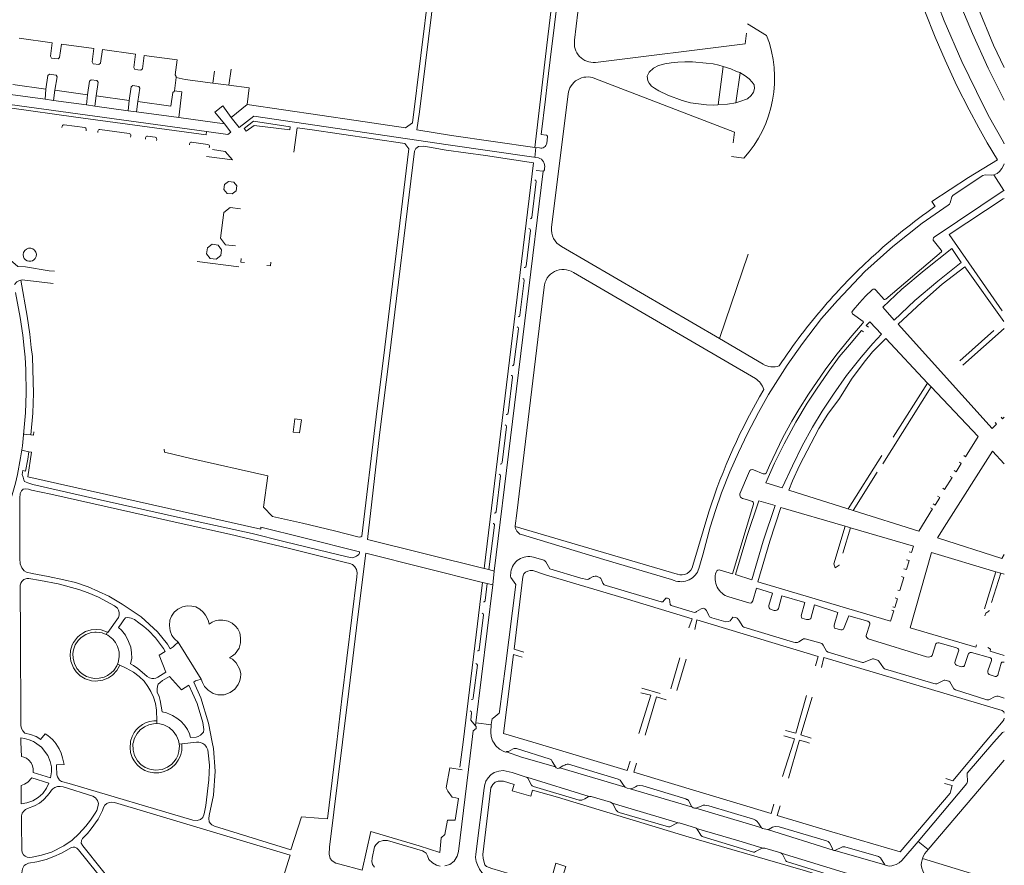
# Model space of a CAD drawing. Extents: x 145000 to 155000, y 457500 to 470000.
# Tile 500 of 548: x 154700 to 155000, y 466463 to 466720. Entities that reach past the tile are written whole.
import ezdxf

# ---------------------------------------------------------------- set-up
doc = ezdxf.new("R2010")
doc.units = 0
doc.header["$LTSCALE"] = 0.2
doc.header["$MEASUREMENT"] = 0
doc.layers.add('kant verharding', color=252, linetype='Continuous', lineweight=0)

msp = doc.modelspace()

# ---------------------------------------------------------------- linework, layer by layer
at = {"layer": 'kant verharding', "lineweight": 0}
for p, q in [((154870.49, 466792.27), (154860.65, 466712.24)), ((154871.06, 466730.22), (154869.12, 466713.71)), ((154862.55, 466715), (154863.87, 466725.91)), ((154921.82, 466718.68), (154927.59, 466715.17)), ((154862.55, 466715), (154862.08, 466711.05)), ((154921.48, 466715.89), (154921.08, 466712.59)), ((154856.98, 466681.07), (154860.65, 466712.24)), ((154860.74, 466700.19), (154862.08, 466711.05)), ((154875.44, 466706.95), (154921.08, 466712.59)), ((154764.47, 466704.9), (154763.84, 466700.01)), ((154914.33, 466705.74), (154912.82, 466694.01)), ((154747.21, 466698.34), (154747.76, 466702.38)), ((154759.39, 466704.24), (154758.92, 466700.64)), ((154918.18, 466694.69), (154919.57, 466703.79)), ((154708.07, 466698.84), (154707.82, 466695.72)), ((154710.83, 466698.46), (154710.37, 466695.37)), ((154747.18, 466698.14), (154747.21, 466698.34)), ((154770.03, 466699.22), (154769.4, 466694.1)), ((154860.74, 466700.19), (154860.24, 466695.72)), ((154697.26, 466697.16), (154707.82, 466695.72)), ((154707.82, 466695.72), (154710.37, 466695.37)), ((154710.37, 466695.37), (154720.46, 466693.99)), ((154720.76, 466697.11), (154720.46, 466693.99)), ((154723.38, 466696.75), (154723.02, 466693.64)), ((154733.45, 466695.38), (154733.16, 466692.25)), ((154867.11, 466697.26), (154862.11, 466656.78)), ((154696.96, 466693.07), (154717.23, 466690.25)), ((154697.05, 466694.1), (154757.02, 466685.91)), ((154720.46, 466693.99), (154723.02, 466693.64)), ((154723.02, 466693.64), (154733.16, 466692.25)), ((154736.06, 466695.03), (154735.68, 466691.91)), ((154717.23, 466690.25), (154756.88, 466684.88)), ((154733.16, 466692.25), (154735.68, 466691.91)), ((154735.68, 466691.91), (154748.58, 466690.14)), ((154748.58, 466690.14), (154762.43, 466688.23)), ((154764.53, 466690.17), (154766.98, 466687.16)), ((154713.02, 466687.49), (154712.96, 466687.12)), ((154719.91, 466687.12), (154713.63, 466687.97)), ((154720.35, 466686.1), (154720.37, 466686.48)), ((154733.43, 466685.28), (154724.52, 466686.48)), ((154764.43, 466685.74), (154762.43, 466688.23)), ((154771.34, 466689.01), (154782.51, 466687.37)), ((154723.91, 466686), (154723.87, 466685.62)), ((154733.86, 466684.24), (154733.91, 466684.64)), ((154738.41, 466684), (154738.37, 466683.63)), ((154741.34, 466684.16), (154739.02, 466684.48)), ((154741.8, 466683.16), (154741.82, 466683.55)), ((154756.88, 466684.88), (154757.02, 466685.91)), ((154757.02, 466685.91), (154763.52, 466685.03)), ((154763.52, 466685.03), (154764.43, 466685.74)), ((154856.98, 466681.07), (154831.62, 466684.71)), ((154860.63, 466682.4), (154860.85, 466684.25)), ((154751.85, 466682.17), (154751.83, 466681.81)), ((154757.4, 466681.95), (154752.46, 466682.63)), ((154757.84, 466680.94), (154757.89, 466681.3)), ((154856.69, 466678.08), (154830.65, 466681.82)), ((154856.98, 466681.07), (154858.43, 466680.91)), ((154857.33, 466681.03), (154856.98, 466678.05)), ((154757.01, 466678.29), (154764.86, 466677.32)), ((154830.01, 466680.23), (154841.95, 466678.61)), ((154856.98, 466678.05), (154858.1, 466677.91)), ((154916.92, 466678.33), (154920.63, 466677.79)), ((154859.98, 466674.8), (154859.91, 466674.27)), ((154859.51, 466673.83), (154844.66, 466552.09)), ((154859.51, 466673.83), (154857.38, 466674.05)), ((154999.84, 466667.91), (154996.85, 466672.75)), ((154857.42, 466670.65), (154856.1, 466659.73)), ((154762.32, 466668.29), (154763.28, 466667.07)), ((154854.31, 466644.9), (154855.65, 466655.81)), ((154983.16, 466654.56), (154999.39, 466631.36)), ((154754.13, 466646.3), (154766.83, 466644.75)), ((154758.09, 466647.28), (154759.96, 466647.08)), ((154868.75, 466642.99), (154924.2, 466610.75)), ((154702.37, 466629.66), (154700.42, 466640.68)), ((154852.47, 466629.97), (154853.78, 466640.59)), ((154959.05, 466627.97), (154962.55, 466624.21)), ((154851.98, 466625.9), (154850.65, 466614.97)), ((154996.85, 466625.32), (154986.48, 466616.13)), ((154987.35, 466614.81), (155000, 466625.95)), ((154913.23, 466622.87), (154926.5, 466615.14)), ((154963.96, 466622.91), (154976.6, 466609.33)), ((154933.82, 466614.81), (154928.19, 466605.86)), ((154850.18, 466611.14), (154848.86, 466600.2)), ((154966.12, 466592.89), (154976.6, 466609.33)), ((154977.73, 466608.17), (154976.6, 466609.33)), ((154977.73, 466608.17), (154962.95, 466584.72)), ((154783.36, 466594.38), (154783.92, 466598.42)), ((154702.15, 466593.7), (154703.5, 466593.57)), ((154703.5, 466593.57), (154704.27, 466593.5)), ((154704.27, 466593.5), (154704.4, 466594.5)), ((154847.02, 466585.12), (154848.36, 466596.05)), ((154702.54, 466586.22), (154702.91, 466588.46)), ((154702.91, 466588.46), (154703.7, 466588.31)), ((154962.71, 466587.33), (154952.44, 466571.03)), ((154701.85, 466582.54), (154702.54, 466586.22)), ((154752.25, 466586.37), (154775.64, 466581.12)), ((154700.86, 466581.5), (154701.08, 466582.7)), ((154701.08, 466582.7), (154701.85, 466582.54)), ((154961.23, 466582.23), (154954.01, 466570.53)), ((154775.64, 466581.12), (154774.37, 466571.55)), ((154845.19, 466570.13), (154846.51, 466581.07)), ((154932.31, 466577.44), (154927.37, 466579.02)), ((154954.01, 466570.53), (154934.4, 466576.78)), ((154807.4, 466573.2), (154805.99, 466561.7)), ((154930.17, 466572.04), (154925.24, 466573.5)), ((154777.05, 466568.76), (154774.37, 466571.55)), ((154909.98, 466570.12), (154905.16, 466553.83)), ((154926.53, 466561.24), (154930.17, 466572.04)), ((154951.51, 466565.76), (154931.95, 466571.52)), ((154786.6, 466562.23), (154773.57, 466565.46)), ((154843.01, 466552.55), (154844.68, 466566.08)), ((154851.03, 466565.69), (154900.4, 466551.19)), ((154950.84, 466557.62), (154953.2, 466565.27)), ((154952.22, 466565.55), (154951.51, 466565.76)), ((154952.22, 466565.55), (154953.2, 466565.27)), ((154841.55, 466552.9), (154805.99, 466561.7)), ((154852.89, 466563.23), (154878.05, 466555.69)), ((154977.81, 466557.82), (154971.3, 466534.88)), ((154997.46, 466551.91), (154977.81, 466557.82)), ((154859.73, 466555.42), (154856.63, 466556.36)), ((154861.53, 466552.84), (154860.33, 466554.94)), ((154878.05, 466555.69), (154898.64, 466549.51)), ((154906.98, 466552.92), (154908.16, 466557.04)), ((154999.23, 466555.9), (155000, 466557.13)), ((154843.01, 466552.55), (154841.55, 466552.9)), ((154844.66, 466552.09), (154843.01, 466552.55)), ((154844.16, 466547.89), (154844.66, 466552.09)), ((154913.49, 466552.42), (154917.23, 466551.3)), ((154949.69, 466553.9), (154949.73, 466554.01)), ((154997.46, 466551.91), (154993.99, 466540.61)), ((154996.14, 466542.59), (154998.9, 466551.47)), ((154997.46, 466551.91), (154998.9, 466551.47)), ((154998.9, 466551.47), (155000, 466551.15)), ((154841.08, 466548.67), (154835.13, 466500)), ((154841.08, 466548.67), (154842.49, 466548.34)), ((154842.49, 466548.34), (154841.88, 466543.18)), ((154842.49, 466548.34), (154844.16, 466547.89)), ((154877.13, 466549.86), (154876.9, 466550.08)), ((154898.64, 466549.51), (154899.42, 466549.28)), ((154839.03, 466505.93), (154844.16, 466547.89)), ((154848.02, 466523.16), (154851.22, 466548.03)), ((154922.2, 466542.43), (154916.08, 466544.27)), ((154932.24, 466544.56), (154931.18, 466540.78)), ((154929.93, 466540.12), (154928.94, 466540.39)), ((154965.36, 466536.86), (154952.62, 466540.62)), ((154803.12, 466538.17), (154800.3, 466515.54)), ((154841.37, 466538.75), (154840.09, 466528.24)), ((154917.36, 466538.06), (154917.09, 466537.74)), ((154726.88, 466533.53), (154726.39, 466532.82)), ((154755.39, 466519.24), (154748.36, 466530.51)), ((154995.84, 466528.38), (154994.98, 466528.86)), ((154898.39, 466516.28), (154901.13, 466525.75)), ((154903.1, 466525.26), (154900.23, 466515.73)), ((154730.58, 466523.46), (154729.86, 466523.78)), ((154839.51, 466523.47), (154838.25, 466513.49)), ((154800.3, 466515.54), (154798.4, 466500)), ((154889.58, 466516.5), (154895.17, 466514.87)), ((154798.24, 466513.27), (154796.69, 466500)), ((154743.19, 466510.99), (154743.47, 466509.28)), ((154741.86, 466506.55), (154741.85, 466505.67)), ((154838.92, 466505.06), (154839.03, 466505.93)), ((154839.03, 466505.93), (154843.84, 466505.32)), ((154749.49, 466499.5), (154748.64, 466499.41)), ((154753.91, 466500), (154749.49, 466499.5)), ((154835.13, 466500), (154834.2, 466492.4)), ((154935.74, 466500), (154932.39, 466489.58)), ((154937.39, 466500), (154934.22, 466489.13)), ((154940.71, 466499.71), (154939.9, 466500)), ((154884.49, 466486.38), (154864.61, 466492.21)), ((154887.99, 466493.66), (154887.17, 466490.89)), ((154854.59, 466489.35), (154873.58, 466483.48)), ((154887.17, 466490.89), (154928.97, 466478.34)), ((154838.99, 466466), (154841.59, 466486.07)), ((154905.05, 466480.23), (154885.99, 466485.86)), ((154880.55, 466481.47), (154900.67, 466475.46)), ((154926.1, 466473.97), (154906.09, 466479.95)), ((154928.97, 466478.34), (154929.83, 466481.16)), ((154931.69, 466480.66), (154930.82, 466477.76)), ((154738.79, 466478.78), (154782.45, 466465.68)), ((154930.82, 466477.76), (154947.45, 466472.72)), ((154906.27, 466473.77), (154919.09, 466469.98)), ((154947.88, 466467.21), (154927.86, 466473.43)), ((154919.09, 466469.98), (154926.44, 466467.8)), ((154947.63, 466467.63), (154947.88, 466467.21)), ((154973.76, 466469.81), (154976.79, 466467.42)), ((154932.08, 466466.25), (154952.2, 466460.05)), ((154947.88, 466467.21), (154948.11, 466467.07)), ((154948.39, 466467.04), (154963.57, 466462.72)), ((155000, 466457.01), (154975.1, 466464.63))]:
    msp.add_line(p, q, dxfattribs=at)
at = {"layer": 'kant verharding', "lineweight": 0, "flags": 128}
for points in [[(154970.2, 466830.38), (154971.06, 466812.96), (154972.07, 466803.04), (154973.06, 466794.95), (154974.08, 466788.08), (154975.53, 466779.54), (154977.34, 466771.07), (154979.56, 466762.25), (154981.68, 466754.32), (154983.58, 466747.81), (154986.24, 466739.17), (154988.98, 466731.28), (154991.92, 466723.73), (154996.75, 466712.21), (155000, 466705.39)], [(155000, 466695.46), (154995.12, 466705.21), (154990.3, 466715.72), (154987.04, 466723.47), (154984.16, 466731.04), (154981.51, 466738.49), (154979.11, 466745.92), (154976.29, 466755.58), (154973.75, 466765.28), (154971.86, 466773.97), (154969.45, 466786.71), (154967.92, 466797.34), (154966.54, 466810.26), (154965.98, 466819.05), (154965.56, 466830.09)], [(154963.48, 466783.64), (154965.16, 466774.35), (154966.65, 466767.35), (154969.16, 466756.93), (154971.35, 466749.45), (154974.82, 466738.25), (154978.27, 466728.6), (154981.72, 466719.55), (154987.04, 466707.21), (154991.49, 466698.06), (154995.13, 466690.93), (154999.77, 466682.62), (155000, 466682.14)], [(154828.01, 466757.74), (154824.78, 466729.6), (154819.73, 466688.6), (154817.57, 466687.06), (154802.58, 466689.24)], [(154829.67, 466757.51), (154825.48, 466721.51), (154821.85, 466691.88), (154821.1, 466686.45), (154831.62, 466684.71)], [(154978.89, 466663.05), (154977.95, 466664.57), (154989.07, 466671.87), (154997.88, 466677.3), (154994.76, 466682.43), (154992.21, 466687.07), (154989.32, 466692.47), (154985.56, 466699.82), (154982.02, 466707.64), (154978.98, 466714.61), (154975.77, 466722.56), (154972.96, 466730.07), (154969.45, 466740.42), (154966.87, 466748.93), (154964.37, 466758.18)], [(154699.93, 466714.3), (154709.98, 466712.92), (154709.43, 466708.84), (154709.8, 466708.28), (154711.76, 466708.02), (154712.26, 466708.45), (154712.78, 466712.54), (154722.68, 466711.18), (154722.12, 466707.11), (154722.5, 466706.56), (154724.23, 466706.32), (154724.74, 466706.76), (154725.28, 466710.83), (154735.38, 466709.45), (154734.81, 466705.39), (154735.18, 466704.83), (154736.96, 466704.59), (154737.48, 466705.02), (154737.98, 466709.09), (154748.09, 466707.71)], [(154748.09, 466707.71), (154747.46, 466703.15), (154747.79, 466702.64), (154747.76, 466702.38)], [(154891.21, 466702.77), (154891.86, 466704), (154893.18, 466705.21), (154894.7, 466705.97), (154896.6, 466706.51), (154898.52, 466706.83), (154900.55, 466707.01), (154902.71, 466707.11), (154905.07, 466707.09), (154909.21, 466706.73), (154911.28, 466706.46), (154913.04, 466706.09), (154914.41, 466705.72), (154916.71, 466704.97), (154918.43, 466704.18), (154919.49, 466703.83), (154921.08, 466702.87), (154922.31, 466701.99), (154923.24, 466700.93), (154923.76, 466700.08), (154923.9, 466699), (154923.65, 466697.9), (154922.93, 466696.84), (154921.73, 466695.81), (154919.43, 466695.02), (154918.18, 466694.69), (154915.7, 466694.28), (154912.74, 466694), (154911.31, 466693.97), (154909.3, 466694.07), (154904.4, 466694.69), (154901.83, 466695.38), (154897.49, 466696.98), (154894.75, 466698.27), (154893.44, 466699.09), (154892.55, 466699.74), (154891.84, 466700.58), (154891.45, 466701.29), (154891.21, 466702.77)], [(154698.04, 466700.21), (154708.07, 466698.84), (154708.68, 466702.98), (154709.2, 466703.37), (154711.15, 466703.1), (154711.54, 466702.59), (154710.83, 466698.46), (154720.76, 466697.11), (154721.39, 466701.24), (154721.89, 466701.63), (154723.63, 466701.39), (154724.02, 466700.89), (154723.38, 466696.75), (154733.45, 466695.38), (154734.08, 466699.51), (154734.58, 466699.9), (154736.36, 466699.66), (154736.73, 466699.15), (154736.06, 466695.03), (154746.17, 466693.65)], [(154747.76, 466702.38), (154750.47, 466701.73), (154758.92, 466700.64), (154763.84, 466700.01), (154770.03, 466699.22)], [(154875.23, 466702.08), (154917.84, 466685.76), (154917.43, 466682.49)], [(154747.21, 466698.34), (154749.51, 466698.03), (154748.58, 466690.14)], [(154746.17, 466693.65), (154746.74, 466697.79), (154747.18, 466698.14)], [(154860.42, 466684.82), (154858.95, 466684.99), (154860.24, 466695.72)], [(154762.43, 466688.23), (154759.55, 466691.85), (154761.93, 466693.7), (154764.53, 466690.17)], [(154764.53, 466690.17), (154769.4, 466694.1), (154802.58, 466689.24)], [(154830.65, 466681.82), (154771.39, 466690.59), (154766.98, 466687.16)], [(154782.51, 466687.37), (154782.37, 466686.4), (154771.48, 466687.79), (154769.1, 466685.97), (154768.48, 466686.78), (154771.34, 466689.01)], [(154783.61, 466679.61), (154784.58, 466687.06), (154788.42, 466686.54)], [(154788.42, 466686.54), (154817.36, 466682.26), (154818.67, 466680.6), (154811.33, 466620.28)], [(154764.86, 466677.32), (154762.66, 466679.85), (154758.82, 466680.4)], [(154812.72, 466617.61), (154820.38, 466679.9), (154820.76, 466680.77), (154821.61, 466681.36), (154823.06, 466681.41), (154824.88, 466681.14), (154830.01, 466680.23)], [(154841.55, 466552.9), (154856.64, 466676.41), (154841.95, 466678.61)], [(155000, 466676.08), (154999.87, 466675.72), (154999.25, 466674.62), (154998.58, 466673.78), (154997.8, 466673.14), (154996.85, 466672.75), (154996.09, 466672.62), (154994.16, 466672.69), (154993.46, 466672.55), (154984.68, 466666.78), (154984.3, 466666.45), (154983.99, 466666.04), (154983.49, 466664.16), (154983.3, 466663.83), (154982.92, 466663.45), (154975.01, 466657.97)], [(154763.28, 466667.07), (154764.81, 466666.9), (154766.03, 466667.83), (154766.19, 466669.37), (154765.27, 466670.54), (154763.74, 466670.73), (154762.51, 466669.78), (154762.32, 466668.29)], [(154957.67, 466635.75), (154959.71, 466637.76), (154960.05, 466637.88), (154960.54, 466637.88), (154960.87, 466637.62), (154963.42, 466634.81), (154963.65, 466634.78), (154963.88, 466634.85), (154980.84, 466649.25), (154980.92, 466649.47), (154980.81, 466649.77), (154978.35, 466652.83), (154978.3, 466653.19), (154978.39, 466653.53), (154978.61, 466653.8), (155000, 466668.02)], [(155000, 466665.55), (154999.64, 466665.37), (154983.16, 466654.56)], [(154767.35, 466662.35), (154764.16, 466662.75), (154762.32, 466661.26)], [(154762.32, 466661.26), (154761.23, 466653.43), (154762.74, 466651.47), (154765.82, 466651.09)], [(154975.01, 466657.97), (154966.03, 466650.88), (154957.53, 466643.31)], [(154759.96, 466647.08), (154761.32, 466648.14), (154761.57, 466649.93), (154760.54, 466651.34), (154758.69, 466651.59), (154757.29, 466650.55), (154757.01, 466648.66), (154758.09, 466647.28)], [(154865.11, 466650.89), (154913.23, 466622.87), (154922, 466648.56)], [(154984.03, 466650.31), (154986.91, 466646.04), (154979.75, 466640.41), (154972.72, 466634.44), (154966.49, 466628.48), (154962.96, 466632.44), (154968.79, 466637.95), (154975.57, 466643.63), (154984.03, 466650.31)], [(154767.55, 466647.31), (154767.42, 466646.14), (154768.56, 466646.01)], [(154697.26, 466646.73), (154699.53, 466644.84), (154701.84, 466644.71), (154709.1, 466643.52), (154710.72, 466643.4)], [(154775.36, 466645.17), (154776.48, 466645.03), (154776.62, 466646.15)], [(154967.7, 466627.23), (154974.76, 466633.82), (154981.1, 466639.49), (154987.94, 466644.68), (154999.88, 466628.1)], [(154957.53, 466643.31), (154949.21, 466634.45), (154944.36, 466629.01), (154938.49, 466621.36), (154933.82, 466614.81)], [(154698.46, 466639.35), (154699.2, 466640.13), (154700.07, 466640.61), (154700.86, 466640.76), (154710.24, 466639.67)], [(154859.87, 466638.52), (154851.54, 466569.72), (154851.04, 466565.92)], [(154656.98, 466500), (154658.69, 466502.77), (154678.49, 466535.64), (154687.38, 466550.71), (154690.56, 466557.23), (154693.38, 466563.21), (154695.73, 466569.24), (154697.76, 466575.36), (154698.85, 466578.9), (154699.42, 466581.51), (154700.37, 466586.61), (154700.99, 466590.28), (154701.9, 466600.28), (154702.05, 466606.29), (154701.94, 466613.42), (154701.75, 466617.26), (154701.42, 466619.92), (154701.04, 466623.97), (154700.2, 466629.3), (154698.85, 466636.92)], [(154957.67, 466635.75), (154955.87, 466633.79), (154954, 466631.52), (154953.58, 466630.91), (154953.78, 466630.44), (154957.05, 466628.11), (154957.06, 466627.87), (154956.8, 466627.46), (154953.05, 466623.16), (154948.67, 466617.78), (154945.47, 466613.42), (154940.34, 466606), (154937.43, 466601.35), (154935.3, 466597.7), (154932.57, 466592.8), (154930.47, 466588.53), (154928.48, 466584.28), (154927.43, 466581.9), (154927.2, 466581.7), (154926.58, 466581.71), (154923.58, 466582.95), (154923.23, 466583.01), (154922.8, 466582.98), (154922.5, 466582.76), (154922.05, 466581.87), (154919.48, 466575.66), (154919.46, 466575.27), (154919.63, 466574.6), (154920.27, 466574.16)], [(154703.5, 466593.57), (154704.09, 466600.16), (154704.26, 466606.28), (154704.14, 466613.49), (154703.95, 466617.46), (154703.61, 466620.16), (154703.22, 466624.24), (154702.37, 466629.66)], [(154959.05, 466627.97), (154957.92, 466626.9), (154958.68, 466626.31)], [(154997.17, 466597.38), (154997.66, 466596.83), (154996.27, 466595.51), (154967.7, 466627.23)], [(154957.07, 466624.95), (154956.5, 466625.33), (154952.8, 466621.03), (154949.73, 466617.28), (154946.36, 466612.71), (154942.83, 466607.51), (154940, 466603.22), (154936.54, 466597.49), (154932.96, 466590.89), (154930.03, 466584.95), (154927.37, 466579.02)], [(154932.31, 466577.44), (154935.46, 466584.18), (154938.45, 466590.26), (154941.57, 466595.92), (154944.51, 466600.78), (154948, 466605.96), (154951.96, 466611.6), (154956.4, 466617.18), (154959.98, 466621.39), (154962.55, 466624.21)], [(154963.96, 466622.91), (154959.86, 466618.85), (154957.34, 466615.73)], [(154811.33, 466620.28), (154808.69, 466599.03), (154804.31, 466562.77), (154803.95, 466562.51), (154803.66, 466562.48), (154803.05, 466562.58), (154795.95, 466564.41), (154786.23, 466566.72), (154777.05, 466568.76)], [(154812.72, 466617.61), (154809.7, 466593.63), (154807.4, 466573.2)], [(154957.34, 466615.73), (154953.5, 466610.55), (154949.78, 466604.62), (154946.26, 466599.87), (154943.54, 466595.5), (154937.58, 466584.22), (154935.51, 466579.61), (154934.4, 466576.78)], [(154928.19, 466605.86), (154925.08, 466600.39), (154921.81, 466593.99), (154918.99, 466588.2), (154916.41, 466582.29), (154913.9, 466575.95), (154912.02, 466570.56), (154910.43, 466565.44), (154908.16, 466557.04)], [(154987.65, 466587.34), (154988.21, 466586.94), (154992.01, 466593.07), (154977.73, 466608.17)], [(154783.36, 466594.38), (154785.36, 466594.16), (154785.96, 466598.11), (154783.92, 466598.42)], [(154999.07, 466598.99), (154999.48, 466598.46), (155000, 466598.93)], [(154701.3, 466593.97), (154701.41, 466593.77), (154702.15, 466593.7)], [(154700.73, 466588.73), (154701.18, 466588.8), (154702.91, 466588.46)], [(154773.57, 466565.46), (154773.49, 466564.9), (154702.55, 466580.83), (154703.7, 466588.31)], [(154744.11, 466589.23), (154744.24, 466588.29), (154752.25, 466586.37)], [(155000, 466584.74), (154996.42, 466588.62), (154982.44, 466566.63)], [(154984.68, 466582.69), (154985.29, 466582.3), (154986.88, 466584.82), (154986.34, 466585.23)], [(154700.86, 466581.5), (154701.18, 466580.68), (154701.3, 466579.88), (154701.58, 466579.35), (154702.52, 466578.96), (154704.12, 466578.51), (154724.63, 466573.77), (154751.85, 466567.72), (154770.87, 466563.55), (154780.55, 466561.08), (154797.7, 466557.01), (154800.73, 466556.24), (154801.61, 466556.19), (154802.7, 466556.66), (154803.42, 466557.21), (154803.59, 466557.66), (154803.61, 466557.97), (154786.6, 466562.23)], [(154981.29, 466577.31), (154981.78, 466576.93), (154984.11, 466580.57), (154983.55, 466580.93)], [(154798.24, 466513.27), (154802.81, 466550.32), (154802.9, 466551.61), (154802.7, 466552.64), (154802.22, 466553.39), (154801.44, 466554.1), (154800.6, 466554.45), (154799.37, 466554.71), (154782.3, 466559.02), (154764, 466563.35), (154749.27, 466566.65), (154737.99, 466569.1), (154709.61, 466575.51), (154703.69, 466576.72), (154702.77, 466577.01), (154701.89, 466577.16), (154701.16, 466577.09), (154700.64, 466576.58), (154700.28, 466575.72), (154700.1, 466574.32), (154700.16, 466568.86), (154700.14, 466555.96), (154700.24, 466554.3), (154700.71, 466553.07), (154701.41, 466552.18), (154702.13, 466551.76), (154703.92, 466551.34), (154708.74, 466550.49), (154713.49, 466549.46), (154717.05, 466548.62)], [(154920.27, 466574.16), (154921.47, 466573.86), (154923.31, 466573.31), (154923.48, 466573.1), (154923.59, 466572.82), (154923.59, 466572.48), (154917.23, 466551.3)], [(154925.24, 466573.5), (154921.54, 466562.62), (154918.12, 466551.04), (154923.07, 466549.49), (154926.53, 466561.24)], [(154978.3, 466572.54), (154978.98, 466572.19), (154980.36, 466574.5), (154979.7, 466574.88)], [(154931.95, 466571.52), (154928.59, 466561.23), (154924.97, 466548.88), (154952.62, 466540.62)], [(154954.01, 466570.53), (154973.94, 466564.28), (154978.09, 466571.03), (154977.49, 466571.37)], [(154982.44, 466566.63), (154979.6, 466562.26), (154999.23, 466555.9)], [(154951.51, 466565.76), (154948.08, 466554.37), (154948.47, 466553.1), (154949.69, 466553.9)], [(154953.2, 466565.27), (154972.36, 466559.67), (154971.74, 466557.75), (154970.99, 466557.95)], [(154803.12, 466538.17), (154805.51, 466557.6), (154841.08, 466548.67)], [(154970.25, 466555.59), (154970.99, 466555.37), (154970.19, 466552.55), (154969.38, 466552.82)], [(154849.7, 466551.79), (154849.55, 466550.58), (154849.72, 466550.13), (154851.22, 466548.03)], [(154903.95, 466534.82), (154904.9, 466537.59), (154885.25, 466543.55), (154860.27, 466550.93), (154856.34, 466552.27)], [(154874.97, 466550.51), (154874.72, 466550.45), (154873.87, 466550), (154873.37, 466549.65), (154872.9, 466549.53), (154871.01, 466549.97), (154861.53, 466552.84)], [(154700.46, 466548.44), (154700.25, 466547.81), (154700.23, 466545.64), (154700.33, 466533.69), (154700.43, 466505.14), (154700.64, 466504.2), (154701, 466503.5), (154701.61, 466502.78), (154703.4, 466502.38)], [(154726.97, 466533.47), (154730.16, 466537.94), (154730.42, 466538.66), (154730.36, 466539.54), (154730.14, 466540.26), (154729.87, 466540.84), (154728.97, 466541.51), (154724.09, 466544.14), (154720.96, 466545.48), (154718.08, 466546.48), (154711.8, 466548.23), (154706.4, 466549.27), (154702.87, 466549.9), (154702.28, 466549.85), (154701.37, 466549.51), (154700.79, 466548.98), (154700.46, 466548.44)], [(154717.05, 466548.62), (154720.94, 466547.29), (154727.21, 466544.45), (154731.34, 466542.09), (154737.05, 466538.15), (154742.06, 466533.61), (154745.06, 466529.83), (154745.9, 466528.45)], [(154853.62, 466551.27), (154853.36, 466550.36), (154850.74, 466528.39), (154853.65, 466527.44)], [(154876.9, 466550.08), (154875.82, 466550.55), (154875.4, 466550.61), (154874.97, 466550.51)], [(154896.92, 466543.87), (154895.96, 466542.79), (154895.49, 466542.74), (154878.69, 466547.76), (154878.09, 466547.9), (154877.74, 466548.48), (154877.26, 466549.46), (154877.13, 466549.86)], [(154968.67, 466550.42), (154969.44, 466550.16), (154968.22, 466546.21), (154967.55, 466546.36)], [(154928.25, 466541.64), (154929.4, 466545.43), (154924.55, 466546.88), (154923.43, 466543.08)], [(154898, 466543.53), (154897.45, 466543.89), (154896.92, 466543.87)], [(154907.66, 466540.6), (154906.28, 466539.83), (154906.02, 466539.57), (154905.67, 466539.56), (154904.88, 466539.72), (154898.51, 466541.65), (154898.22, 466541.95), (154898, 466543.53)], [(154952.6, 466538.47), (154950.98, 466534.49), (154950.61, 466534.24), (154950.16, 466534.24), (154948.23, 466534.78), (154948.14, 466535.17), (154948.2, 466535.62), (154949.3, 466539.53), (154942.14, 466541.88), (154941.06, 466537.71), (154940.75, 466537.47), (154940.41, 466537.4), (154939.74, 466537.41), (154938.33, 466537.82), (154938.19, 466538.09), (154938.15, 466538.48), (154939.29, 466542.52), (154932.24, 466544.56)], [(154966.71, 466544.02), (154967.49, 466543.7), (154966.65, 466541.06), (154966, 466541.21)], [(154745.9, 466528.45), (154746.88, 466529.05), (154747.24, 466529.42), (154748.36, 466530.51), (154747.21, 466531.46), (154746.46, 466532.55), (154745.89, 466533.91), (154745.69, 466535.54), (154745.85, 466537.14), (154746.28, 466538.43), (154747.1, 466539.63), (154748.23, 466540.57), (154749.64, 466541.22), (154751.12, 466541.53), (154752.55, 466541.48), (154753.77, 466541.21), (154755, 466540.56), (154756, 466539.59)], [(154756, 466539.59), (154756.73, 466538.68), (154757.3, 466537.63), (154757.62, 466536.84), (154757.85, 466535.99), (154758.68, 466536.52), (154759.66, 466536.94), (154760.65, 466537.2), (154761.93, 466537.22), (154763.57, 466536.86), (154764.8, 466536.3), (154765.83, 466535.35), (154766.58, 466534.5), (154767.1, 466533.29)], [(154909.29, 466540.11), (154908.83, 466540.65), (154908.36, 466540.79), (154907.96, 466540.76), (154907.66, 466540.6)], [(154917.09, 466537.74), (154916.47, 466537.01), (154916.02, 466536.77), (154915.19, 466536.69), (154910.92, 466537.89), (154910.19, 466538.22), (154909.96, 466538.6), (154909.29, 466540.11)], [(154965.7, 466540.21), (154966.33, 466539.98), (154965.36, 466536.86)], [(154994.11, 466538.46), (154994.34, 466539.31), (154995.33, 466539.93), (154995.4, 466540.2)], [(154730.14, 466534.93), (154731.1, 466534.15), (154732.29, 466532.62), (154733.24, 466530.71), (154733.92, 466528.96), (154734.13, 466527.28), (154734.23, 466525.59), (154733.86, 466523.86), (154734.73, 466523.36), (154736.12, 466522.44), (154737.44, 466521.38), (154738.88, 466520.05), (154739.64, 466519.64), (154740.37, 466519.46), (154740.96, 466519.47), (154741.6, 466519.56), (154742.2, 466519.83), (154744.56, 466521.36), (154742.56, 466526.48), (154744.41, 466527.61), (154743.94, 466528.55), (154741.49, 466531.82), (154739.28, 466533.99), (154737.88, 466535.28), (154736.39, 466536.41), (154735.04, 466537.36), (154734.02, 466537.82), (154733.01, 466537.99), (154732.35, 466537.85)], [(154732.35, 466537.85), (154731.79, 466537.26), (154731.03, 466536.11), (154730.14, 466534.93)], [(154942.52, 466523.27), (154943.32, 466526.16), (154906.39, 466537.23), (154905.77, 466534.29)], [(154919.1, 466537.13), (154918.66, 466537.78), (154918.19, 466537.95), (154917.36, 466538.06)], [(154938.83, 466531.45), (154938.48, 466531.28), (154937.41, 466530.56), (154936.99, 466530.4), (154936.34, 466530.39), (154935.77, 466530.49), (154920.67, 466535), (154920.4, 466535.21), (154919.1, 466537.13)], [(154985.41, 466528.77), (154980.17, 466530.27), (154979.73, 466530.3), (154979.38, 466530.21), (154979.13, 466529.94), (154978.02, 466526.43), (154977.7, 466526.13), (154977.27, 466526), (154976.8, 466525.95), (154976.26, 466526.03), (154958.52, 466531.49), (154958.11, 466531.88), (154957.97, 466532.17), (154957.94, 466532.56), (154959.08, 466535.95), (154959.01, 466536.23), (154958.81, 466536.6), (154958.46, 466536.84), (154952.6, 466538.47)], [(154723.55, 466534.37), (154721.84, 466534.23), (154720.18, 466533.71), (154719.29, 466533.25), (154718.38, 466532.61), (154717.74, 466532.03), (154716.5, 466530.4), (154716.12, 466529.64), (154715.6, 466527.93), (154715.47, 466526.32), (154715.68, 466524.68), (154716.47, 466522.65), (154717.29, 466521.46), (154718.55, 466520.25), (154720.08, 466519.33), (154721.94, 466518.75), (154723.23, 466518.63), (154725.39, 466518.9), (154727.09, 466519.58), (154728.33, 466520.41), (154729.69, 466521.85), (154730.5, 466523.24), (154730.58, 466523.46)], [(154723.34, 466533.57), (154725.2, 466533.32), (154726.92, 466532.6), (154728.43, 466531.41), (154729.26, 466530.38), (154729.88, 466529.19), (154730.35, 466527.52), (154730.41, 466526.02), (154730.06, 466524.26), (154729.66, 466523.29), (154728.73, 466521.9), (154727.95, 466521.12), (154726.87, 466520.35), (154725.77, 466519.84), (154724.31, 466519.48), (154722.91, 466519.42), (154721.83, 466519.58), (154720.42, 466520.04), (154719.39, 466520.62), (154718.56, 466521.28), (154717.54, 466522.44), (154716.74, 466523.96), (154716.33, 466525.52), (154716.29, 466527.03), (154716.47, 466528.16), (154717.01, 466529.64), (154717.86, 466530.96), (154718.83, 466531.93), (154720.21, 466532.83), (154721.83, 466533.4), (154722.96, 466533.55), (154723.34, 466533.57)], [(154723.55, 466534.37), (154724.95, 466534.2), (154726.88, 466533.53), (154726.97, 466533.47)], [(154971.3, 466534.88), (154991.35, 466529.01), (154991.55, 466529.65)], [(154767.1, 466533.29), (154767.37, 466531.76), (154767.3, 466530.24), (154766.94, 466528.68), (154765.73, 466526.9), (154764.93, 466526.28), (154764.01, 466525.71), (154764.93, 466525.32), (154766.04, 466524.15), (154767.12, 466522.19), (154767.42, 466520.82), (154767.38, 466519.62), (154767.07, 466518.49), (154766.62, 466517.63), (154765.59, 466516.22), (154764.15, 466515.16), (154762.42, 466514.5), (154760.43, 466514.49), (154759, 466514.9), (154757.45, 466515.84), (154756.38, 466517.02), (154755.73, 466518.19), (154755.39, 466519.24), (154754.06, 466518.81), (154753.66, 466518.7), (154753.12, 466518.3), (154755.27, 466513.5), (154757.63, 466505.84), (154758.75, 466500)], [(154943.77, 466530.25), (154939.78, 466531.44), (154939.37, 466531.52), (154938.83, 466531.45)], [(154943.77, 466530.25), (154944.39, 466530.1), (154944.64, 466529.91), (154944.84, 466529.6), (154945.84, 466527.72), (154946.3, 466527.4), (154956.85, 466524.3), (154957.15, 466524.28), (154959.82, 466525.37), (154960.19, 466525.4), (154961.39, 466525.04), (154961.54, 466524.94), (154961.77, 466524.67), (154963.21, 466522.63), (154963.53, 466522.39), (154978.52, 466517.86), (154979.05, 466517.79), (154979.43, 466517.85), (154981.68, 466518.88), (154981.92, 466518.91), (154983.08, 466518.58), (154983.39, 466518.36), (154984.64, 466516.32), (154985.09, 466515.99), (154994.67, 466512.95)], [(154987.3, 466523.03), (154986.87, 466523), (154986.53, 466523.06), (154985.48, 466523.45), (154985.13, 466523.73), (154984.97, 466524.18), (154985.01, 466524.66), (154986.13, 466528.05), (154986.06, 466528.34), (154985.83, 466528.57), (154985.41, 466528.77)], [(154995.84, 466528.38), (154995.66, 466527.75), (155000, 466526.45)], [(154853.17, 466525.87), (154850.52, 466526.75), (154847.47, 466502.68), (154856.43, 466500)], [(154944.27, 466522.77), (154945.01, 466525.8), (154999.37, 466509.65), (154999.82, 466509.27), (155000, 466508.91)], [(155000, 466524.37), (154999.77, 466524.44), (154999.44, 466524.41), (154999.28, 466524.35), (154999.07, 466524.07), (154998.03, 466520.46), (154997.83, 466520.23), (154997.57, 466520.06), (154997.18, 466520), (154995.36, 466520.6), (154995.1, 466520.94), (154994.98, 466521.36), (154994.98, 466521.73), (154996.07, 466524.92), (154996.08, 466525.37), (154995.77, 466525.69), (154990, 466527.32), (154989.62, 466527.29), (154989.34, 466527.18), (154989.14, 466526.99), (154987.92, 466523.33), (154987.68, 466523.12), (154987.3, 466523.03)], [(154741.86, 466506.55), (154741.77, 466509.78), (154741.41, 466511.82), (154740.84, 466513.79), (154740.02, 466515.49), (154739.12, 466517.03), (154737.96, 466518.58), (154736.52, 466520.01), (154734.73, 466521.38), (154732.57, 466522.59), (154730.58, 466523.46)], [(154848.02, 466523.16), (154846.24, 466509.37), (154846.24, 466509.09), (154846.16, 466508.9), (154844.27, 466507.38), (154844.04, 466507.1), (154843.88, 466506.64), (154843.72, 466505.41), (154843.55, 466503.11), (154843.66, 466501.8), (154844.06, 466500.45), (154844.36, 466500)], [(154743.47, 466509.28), (154744.85, 466508.93), (154746.59, 466508.19), (154747.95, 466507.33), (154749.17, 466506.39), (154750.29, 466505.2), (154751.16, 466503.95), (154751.79, 466502.54), (154752.1, 466501.45), (154753.88, 466501.61), (154754.48, 466501.75), (154755.18, 466502.19), (154756.06, 466503.13), (154756.21, 466503.86), (154755.86, 466506.07), (154754.1, 466511.82), (154752.75, 466514.96), (154751.61, 466517.35), (154749.4, 466516.02), (154745.7, 466520.02), (154743.61, 466518.78), (154742.87, 466518.23), (154742.3, 466517.68), (154742.08, 466517.06), (154742, 466516.2), (154742.01, 466515.29), (154742.55, 466513.99), (154742.88, 466512.71), (154743.19, 466510.99)], [(154889.25, 466515.11), (154892.36, 466514.33), (154888.66, 466502.66)], [(154890.57, 466502.19), (154894.01, 466513.88), (154896.99, 466512.88)], [(154933.39, 466503.55), (154936.51, 466502.81), (154939.75, 466514.2)], [(154941.15, 466501.27), (154938, 466502.24), (154941.52, 466513.75)], [(154994.67, 466512.95), (154995.02, 466512.89), (154995.24, 466512.9), (154997.25, 466513.98), (154997.7, 466514.08), (154998.15, 466514.01), (155000, 466513.39)], [(154741.86, 466506.55), (154740.93, 466506.53), (154739.65, 466506.31), (154738.42, 466505.88), (154737.45, 466505.38), (154736.3, 466504.51), (154735.59, 466503.78), (154734.97, 466502.96), (154734.33, 466501.75), (154733.88, 466500.39), (154733.84, 466500)], [(154838.92, 466505.06), (154837.49, 466506.79), (154837.72, 466508.98)], [(155000, 466507.33), (154999.85, 466506.87), (154999.62, 466506.49), (154994.16, 466500)], [(154734.72, 466500), (154735, 466501.11), (154735.84, 466502.7), (154736.8, 466503.8), (154738.1, 466504.76), (154739.38, 466505.33), (154740.88, 466505.66), (154741.47, 466505.7)], [(154741.47, 466505.7), (154742.81, 466505.6), (154743.99, 466505.3), (154745.61, 466504.48), (154746.83, 466503.44), (154747.85, 466502.02), (154748.45, 466500.55), (154748.54, 466500)], [(154837.83, 466500), (154838.25, 466503.5), (154839.1, 466504.18), (154839.17, 466504.77), (154838.92, 466505.06)], [(154700.47, 466500), (154700.41, 466501.34), (154701.59, 466501.14), (154703, 466500.76), (154704.3, 466500.2), (154704.63, 466500)], [(154703.4, 466502.38), (154705.15, 466501.81), (154705.92, 466501.28), (154706.47, 466500.82), (154707.89, 466502.59), (154708.66, 466502.08), (154710.11, 466500.85), (154710.77, 466500)], [(154932.88, 466502.01), (154936.06, 466501.1), (154935.74, 466500)], [(154939.9, 466500), (154937.59, 466500.65), (154937.39, 466500)], [(155000, 466503.22), (154999.4, 466502.96), (154996.85, 466500)], [(154704.21, 466490.85), (154704.2, 466491.88), (154704.02, 466492.87), (154703.55, 466493.76), (154702.92, 466494.61), (154702.13, 466495.13), (154701.39, 466495.53), (154700.66, 466495.73), (154700.47, 466500)], [(154704.63, 466500), (154705.33, 466499.57), (154706.69, 466498.5), (154708.67, 466496), (154709.35, 466494.2), (154709.74, 466492.51), (154709.77, 466491.03), (154709.51, 466489.24), (154704.21, 466490.85)], [(154710.77, 466500), (154711.08, 466499.59), (154712.08, 466497.97), (154712.68, 466496.69), (154713.17, 466495.28), (154713.62, 466493.2), (154711.26, 466493.18), (154711.29, 466491.68), (154711.36, 466491.14), (154711.38, 466490.13), (154711.57, 466489.49), (154712.2, 466488.51), (154712.87, 466488.12), (154715.19, 466487.49), (154752.83, 466476.31), (154754.14, 466476.22), (154755.16, 466476.52), (154755.86, 466477.16), (154756.24, 466478.24), (154756.8, 466480.78)], [(154733.84, 466500), (154733.69, 466498.35), (154733.87, 466496.9), (154734.38, 466495.38), (154734.91, 466494.39), (154735.88, 466493.15), (154736.89, 466492.26), (154738.24, 466491.45), (154739.35, 466491.02), (154740.93, 466490.72), (154742.49, 466490.74), (154743.74, 466490.98), (154745.06, 466491.48), (154746.35, 466492.26), (154747.52, 466493.33), (154748.41, 466494.53), (154749.04, 466495.84), (154749.46, 466497.46), (154749.49, 466499.5)], [(154748.54, 466500), (154748.72, 466498.95), (154748.58, 466497.16), (154748.22, 466495.99), (154747.7, 466494.94), (154747.09, 466494.08), (154746.38, 466493.34), (154745.16, 466492.45), (154743.45, 466491.75), (154741.36, 466491.52), (154739.73, 466491.78), (154738.26, 466492.37), (154736.95, 466493.28), (154735.96, 466494.35), (154735.06, 466495.95), (154734.61, 466497.65), (154734.6, 466499.49), (154734.72, 466500)], [(154754.68, 466500), (154754.33, 466500.05), (154753.91, 466500)], [(154756.8, 466480.78), (154757.74, 466488.63), (154757.86, 466493.06), (154757.54, 466496.77), (154757.4, 466497.71), (154757.03, 466498.57), (154756.46, 466499.2), (154755.83, 466499.66), (154755.18, 466499.93), (154754.68, 466500)], [(154758.75, 466500), (154759.1, 466498.15), (154759.63, 466491.22), (154759.12, 466483.96)], [(154796.69, 466500), (154793.8, 466476.75), (154791.14, 466476.92)], [(154798.4, 466500), (154794.48, 466468.08), (154794.31, 466465.99), (154794.64, 466464.68), (154795.2, 466464.01), (154795.86, 466463.5), (154796.42, 466463.23), (154797.64, 466462.95)], [(154837.83, 466500), (154833.75, 466466.75), (154833.33, 466465.39), (154832.42, 466463.78), (154831.07, 466462.84), (154829.57, 466462.36)], [(154844.36, 466500), (154845.1, 466498.9), (154846.24, 466497.89), (154847.58, 466497.2), (154848.18, 466497.04), (154848.49, 466497.18), (154848.95, 466497.23), (154850.41, 466498.05), (154850.68, 466498.14), (154851, 466498.14), (154851.37, 466498.09), (154861.69, 466494.89)], [(154856.43, 466500), (154885.1, 466491.44), (154886.02, 466494.23)], [(154996.85, 466500), (154988.72, 466490.59), (154988.64, 466490.28), (154988.8, 466488.09), (154988.54, 466487.42), (154973.76, 466469.81), (154968.75, 466464.05), (154967.96, 466463.35), (154967.05, 466462.85), (154966.37, 466462.58), (154965.73, 466462.4), (154964.94, 466462.35), (154963.81, 466462.58), (154963.57, 466462.72), (154962.24, 466464.89)], [(154994.16, 466500), (154984.34, 466488.32), (154982.22, 466488.94)], [(154863.3, 466492.52), (154852.93, 466495.47), (154848.35, 466497.11)], [(154861.69, 466494.89), (154862.08, 466494.7), (154862.3, 466494.19), (154863.48, 466492.19), (154864.05, 466492.02), (154864.43, 466492.09), (154865.48, 466492.82), (154866.15, 466493.05), (154866.49, 466493.27), (154866.82, 466493.34), (154867.22, 466493.35), (154882.36, 466488.83), (154883.04, 466488.52), (154884.04, 466486.95)], [(154997.48, 466452.33), (154977.89, 466458.24), (154976.95, 466458.76), (154976.19, 466459.32), (154975.59, 466459.99), (154975.2, 466460.84), (154974.92, 466461.74), (154974.69, 466462.71), (154974.76, 466463.47), (154974.96, 466464.22), (154975.31, 466465.26), (154975.81, 466466.15), (154976.79, 466467.42), (155000, 466494.53)], [(154834.85, 466491.65), (154831.08, 466492.19), (154830.01, 466486.17), (154830.53, 466485.15), (154831.86, 466483.26), (154832.96, 466483.12), (154833.73, 466482.92), (154832.71, 466476.26), (154830.4, 466476.28), (154829.61, 466471.99), (154828.46, 466470.94), (154828.09, 466466.48), (154821.75, 466468.51), (154807, 466472.88), (154804.45, 466461.07), (154797.64, 466462.95)], [(154841.59, 466486.07), (154841.72, 466487.12), (154842.1, 466488.18), (154842.74, 466489.22), (154843.64, 466490.1), (154844.66, 466490.78), (154846.02, 466491.22), (154847.31, 466491.39), (154848.28, 466491.26), (154850.12, 466490.77), (154854.71, 466489.3), (154854.85, 466489.13), (154855.98, 466486.96), (154856.2, 466486.75), (154856.59, 466486.58), (154870.48, 466482.41), (154871.28, 466482.36), (154872.18, 466482.76), (154873.26, 466483.38), (154873.72, 466483.52), (154874.13, 466483.46)], [(154709, 466487.58), (154708.25, 466486.02), (154707.14, 466484.45), (154705.71, 466483.2), (154704.08, 466482.16), (154702.26, 466481.61), (154700.56, 466481.26), (154700.53, 466486.83), (154701.52, 466487.28), (154702.54, 466487.9), (154703.79, 466489.21), (154709, 466487.58)], [(154700.66, 466475.24), (154700.61, 466477.67), (154700.85, 466478.41), (154701.36, 466479.08), (154701.88, 466479.54), (154702.49, 466479.83), (154704.57, 466480.64), (154706.14, 466481.44), (154707.36, 466482.54), (154708.6, 466483.81), (154709.37, 466484.81), (154709.8, 466485.46), (154710.21, 466485.86), (154710.81, 466486.25), (154711.63, 466486.55), (154712.43, 466486.56), (154713.3, 466486.45), (154722.39, 466483.65), (154723.15, 466483.13), (154723.76, 466482.24), (154724.06, 466481.39), (154723.9, 466480.35), (154723.57, 466479.27), (154723.09, 466478.45), (154721.67, 466476.27), (154720.25, 466474.44), (154718.14, 466472.19)], [(154841.8, 466462.66), (154841.23, 466464.65), (154841.17, 466465.89), (154843.63, 466486.16), (154844.17, 466487.16), (154844.92, 466487.89), (154845.84, 466488.22), (154847.45, 466488.14), (154850.71, 466487.15)], [(154850.71, 466487.15), (154850.1, 466485.27), (154855.75, 466483.64), (154856.24, 466485.48), (154863.89, 466483.31), (154903.03, 466471.48), (154938.77, 466461.04), (154954.41, 466456.3), (154955.46, 466455.83), (154956.27, 466455.13), (154956.78, 466454.23), (154956.79, 466453.35), (154956.37, 466452.44), (154955.3, 466451.09), (154948.02, 466442.69), (154943.9, 466438.04), (154941.66, 466439.85), (154936.63, 466434.04), (154919.58, 466439.17), (154916.19, 466439.97), (154916.92, 466442.52)], [(154884.04, 466486.95), (154884.49, 466486.38), (154885.13, 466486.06), (154885.99, 466485.86), (154886.22, 466485.85), (154886.86, 466486.05), (154887.64, 466486.49), (154888.18, 466486.74), (154888.97, 466486.84), (154889.89, 466486.73), (154902.98, 466482.76), (154903.23, 466482.63)], [(154981.81, 466487.45), (154984.08, 466486.86), (154983.5, 466484.49), (154968.25, 466466.64), (154947.45, 466472.72)], [(154759.12, 466483.96), (154757.84, 466477.68), (154757.7, 466476.8), (154757.81, 466475.84), (154758.17, 466475.24), (154758.64, 466474.86), (154759.38, 466474.44), (154782.72, 466467.3)], [(154874.13, 466483.46), (154880.01, 466481.76), (154880.55, 466481.47), (154880.79, 466481.25), (154881.82, 466479.34), (154882.02, 466479.1), (154882.33, 466478.87), (154882.73, 466478.68), (154897.67, 466474.23), (154898.1, 466474.26), (154900.25, 466475.44), (154900.98, 466475.45), (154905.92, 466473.96), (154906.18, 466473.84), (154906.49, 466473.59)], [(154903.23, 466482.63), (154903.52, 466482.55), (154903.78, 466482.28), (154904.56, 466480.93), (154904.77, 466480.44), (154905.24, 466480.09), (154905.6, 466479.99), (154906.09, 466479.95), (154907.67, 466480.54), (154908.26, 466480.83), (154908.78, 466480.9), (154909.95, 466480.62), (154923.58, 466476.59), (154924.2, 466476.33), (154924.66, 466476.01), (154925.16, 466475.42), (154925.67, 466474.55), (154926.05, 466474.02), (154926.36, 466473.74), (154927.86, 466473.43), (154928.39, 466473.56), (154929.36, 466474.16), (154929.83, 466474.32), (154930.44, 466474.41), (154931.44, 466474.26), (154945.83, 466469.99), (154946.34, 466469.8)], [(154743.31, 466438.48), (154719.29, 466468.45), (154718.84, 466469.34), (154718.88, 466470.12), (154719.21, 466470.77), (154720.76, 466472.28), (154721.88, 466473.65), (154723.95, 466476.63), (154724.71, 466478.02), (154725.3, 466479.23), (154725.66, 466480.12), (154726.06, 466480.84), (154726.65, 466481.36), (154727.39, 466481.66), (154728.11, 466481.82), (154728.92, 466481.71), (154738.79, 466478.78)], [(154791.14, 466476.92), (154785.92, 466477.35), (154782.72, 466467.3)], [(154718.14, 466472.19), (154716.03, 466470.24), (154713.51, 466468.52), (154709.79, 466466.59), (154706.71, 466465.65), (154703.86, 466465), (154702.99, 466464.92), (154702.38, 466465.04), (154701.8, 466465.31), (154701.25, 466465.8), (154700.89, 466466.46), (154700.72, 466467.18), (154700.66, 466475.24)], [(154906.49, 466473.59), (154907.58, 466471.73), (154908.01, 466471.33), (154923.63, 466466.59), (154923.86, 466466.59), (154924.24, 466466.73), (154926.22, 466467.77), (154926.58, 466467.82), (154927.03, 466467.74), (154931.92, 466466.32), (154932.18, 466466.2)], [(154784.54, 466390.24), (154774.96, 466396.35), (154744.1, 466434.93), (154718.03, 466467.29), (154717.51, 466467.79), (154716.9, 466468.04), (154716.39, 466468.1), (154715.85, 466467.98), (154712.87, 466466.3), (154710.44, 466465.2), (154708.18, 466464.32), (154705.26, 466463.61), (154702.76, 466463.2), (154701.98, 466462.86), (154701.5, 466462.49), (154700.92, 466461.47), (154700.73, 466460.24), (154700.71, 466457.6), (154701.57, 466328.99)], [(154828.2, 466462.27), (154827.04, 466462.57), (154825.87, 466463.31), (154824.75, 466464.36), (154824.33, 466465.49), (154823.89, 466466.22), (154823.34, 466466.66), (154822.76, 466466.97), (154812.14, 466470.15), (154810.81, 466470.15), (154809.52, 466469.67), (154808.6, 466468.84), (154808.2, 466468.23), (154807.43, 466464.76), (154807.36, 466463.68), (154807.58, 466462.82), (154808.17, 466462.02)], [(154946.34, 466469.8), (154946.75, 466469.45), (154947.18, 466468.68), (154947.63, 466467.63)], [(154962.24, 466464.89), (154961.69, 466465.22), (154951.39, 466468.23), (154951.07, 466468.22), (154950.76, 466468.14), (154948.39, 466467.04), (154948.11, 466467.07), (154947.88, 466467.21)], [(154782.45, 466465.68), (154779.26, 466455.31), (154783.7, 466452.27)], [(154845.98, 466457.91), (154843.77, 466458.54), (154842.56, 466459.06), (154841.69, 466459.51), (154840.89, 466460.4), (154840.15, 466461.4), (154839.51, 466462.68), (154839.17, 466463.75), (154838.93, 466464.93), (154838.99, 466466)], [(154932.18, 466466.2), (154932.39, 466465.97), (154933.48, 466463.94), (154933.65, 466463.75), (154949, 466458.92)], [(154913.86, 466443.44), (154913.13, 466441.04), (154877.57, 466451.55), (154864.39, 466455.62), (154866.49, 466462.17), (154863.39, 466463.26), (154861.57, 466456.65), (154852.13, 466459.16), (154843.89, 466461.55), (154842.28, 466462.17), (154841.8, 466462.66)]]:
    msp.add_lwpolyline(points, dxfattribs=at)
at = {"layer": 'kant verharding', "lineweight": 0}
for centre, radius, start, end in [((154874.84, 466712.73), 5.81, 170.293, 275.8367), ((154893.87, 466702.11), 36.16, 317.74, 21.1669), ((154873.01, 466696.57), 5.94, 68.0892, 173.3203), ((154713.55, 466687.43), 0.539, 81.9252, 173.4473), ((154719.77, 466686.53), 0.609, 355.5799, 75.8853), ((154724.43, 466685.97), 0.524, 79.6304, 176.962), ((154733.36, 466684.73), 0.554, 350.2809, 83.1165), ((154738.94, 466683.96), 0.525, 80.3731, 175.7007), ((154741.29, 466683.62), 0.537, 351.7758, 84.1816), ((154860.35, 466684.32), 0.504, 351.8542, 81.9499), ((154752.34, 466682.15), 0.491, 76.5262, 178.0874), ((154757.34, 466681.4), 0.558, 350.2573, 83.9613), ((154858.88, 466682.61), 1.76, 255.4031, 353.1011), ((154857.32, 466675.32), 2.71, 348.9635, 73.4014), ((154859.45, 466674.29), 0.461, 277.6353, 357.5698), ((154856.73, 466670.6), 0.697, 4.4502, 63.2552), ((155082.09, 466514.61), 180.79, 124.8087, 132.6613), ((154855.58, 466659.83), 0.528, 265.8555, 349.222), ((154855.14, 466655.84), 0.515, 356.121, 81.3013), ((154868.1, 466656.12), 6.03, 173.7302, 240.2754), ((154703.16, 466648.39), 2.01, 325.2286, 198.3222), ((154703.16, 466648.39), 2.01, 198.271, 325.2798), ((155086.66, 466509.61), 187.56, 132.6546, 138.9566), ((154853.84, 466644.97), 0.474, 260.0428, 351.7767), ((154865.59, 466638.21), 5.73, 56.5321, 176.861), ((154853.24, 466640.63), 0.538, 356.1968, 77.4448), ((155088.34, 466509.9), 188.64, 139.3576, 146.2831), ((154852.02, 466630), 0.455, 258.3242, 355.8842), ((154851.47, 466625.94), 0.519, 355.5065, 78.5333), ((154850.13, 466615.09), 0.537, 265.2146, 346.8282), ((154929.49, 466619.89), 5.61, 237.7688, 290.1914), ((154849.71, 466611.21), 0.481, 350.8321, 83.5328), ((154920.31, 466605.16), 6.81, 19.1056, 55.1023), ((155086.56, 466513.08), 185.57, 149.4564, 162.0998), ((154848.41, 466600.25), 0.454, 256.4951, 352.7665), ((154847.76, 466596.06), 0.594, 358.5488, 74.2798), ((154846.49, 466585.24), 0.541, 266.2022, 347.113), ((154846.02, 466581.12), 0.497, 354.5001, 81.7768), ((154844.69, 466570.21), 0.502, 260.7075, 350.3114), ((154844.22, 466566.15), 0.469, 350.6902, 83.1172), ((154853.68, 466565.75), 2.64, 176.3604, 252.7505), ((154855.15, 466551.06), 5.5, 74.3778, 172.3324), ((154859.24, 466554.17), 1.34, 35.0797, 68.4633), ((154855.96, 466549.1), 3.19, 83.1624, 137.1993), ((154901.47, 466554.67), 5.78, 249.1408, 342.3593), ((154901.64, 466554.57), 3.6, 250.0424, 348.1261), ((154917.85, 466549.94), 5.94, 161.6093, 252.6812), ((154913.15, 466551.48), 0.995, 69.847, 160.3092), ((154841.44, 466543.21), 0.442, 254.8942, 357.0136), ((154922.49, 466543.37), 0.984, 253.0087, 342.923), ((154929.3, 466541.41), 1.08, 167.5644, 250.4512), ((154930.22, 466541.09), 1.01, 253.3393, 341.9321), ((154840.85, 466538.8), 0.52, 354.7062, 79.8153), ((154839.62, 466528.27), 0.469, 261.4246, 357.3858), ((154838.92, 466523.43), 0.588, 3.1115, 74.8828), ((154837.76, 466513.53), 0.486, 263.4675, 354.9838), ((154837.18, 466509.02), 0.535, 356.1653, 76.5119)]:
    msp.add_arc(centre, radius, start, end, dxfattribs=at)

doc.saveas('drawing.dxf')
